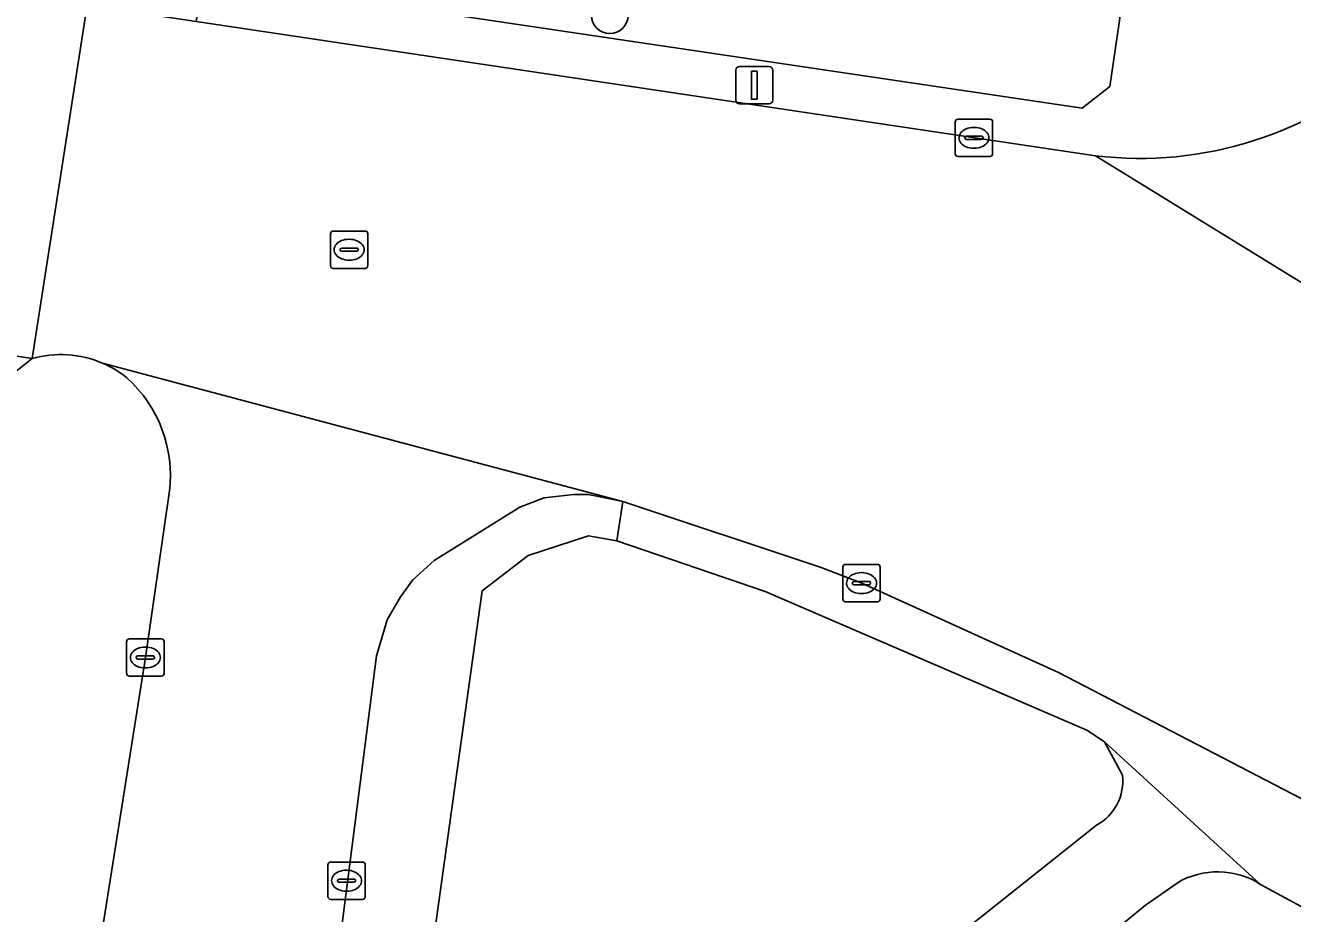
# Model space of a CAD drawing. Extents: x 163008 to 163854, y 382777 to 383982.
# Drawn here: x 163693.09 to 163727.02, y 383383.48 to 383407.26 of the extents above; entities that cross this region are included whole.
import ezdxf

# ---------------------------------------------------------------- set-up
doc = ezdxf.new("R2010")
doc.units = 0
for name, color, linetype in [('IMGEO_Boom', 7, 'Continuous'), ('IMGEO_Groenvoorziening', 7, 'Continuous'), ('IMGEO_Kolk', 7, 'Continuous'), ('IMGEO_Lichtmast', 7, 'Continuous'), ('IMGEO_Parkeervlak_gesloten', 7, 'Continuous'), ('IMGEO_Rijbaan_lokaal_gesloten', 7, 'Continuous'), ('IMGEO_Rijbaan_lokaal_open', 7, 'Continuous'), ('IMGEO_Rioolput', 7, 'Continuous'), ('IMGEO_Voetpad_open', 7, 'Continuous')]:
    doc.layers.add(name, color=color, linetype=linetype)

msp = doc.modelspace()

# ---------------------------------------------------------------- linework, layer by layer
at = {"layer": 'IMGEO_Boom'}
msp.add_circle((163708.736, 383407.528), 0.489, dxfattribs=at)
at = {"layer": 'IMGEO_Groenvoorziening'}
msp.add_lwpolyline([(163697.858, 383408.543), (163721.382, 383405.047), (163722.123, 383405.627), (163722.618, 383409.043), (163722.079, 383409.835), (163698.555, 383413.311)], close=True, dxfattribs=at)
for points in [[(163722.459, 383387.187), (163721.976, 383388.078), (163721.504, 383388.39), (163712.898, 383392.108), (163708.924, 383393.462), (163708.164, 383393.594), (163706.553, 383393.069), (163705.321, 383392.124), (163703.338, 383377.911), (163703.586, 383377.321), (163705.18, 383375.416), (163707.947, 383374.857), (163721.766, 383385.85)], [(163723.921, 383384.301), (163723.08, 383383.708), (163717.892, 383379.466), (163710.77, 383374.071), (163710.139, 383373.215), (163709.721, 383372.236), (163709.844, 383371.657), (163727.67, 383367.493), (163728.272, 383370.057), (163728.875, 383372.62), (163748.142, 383368.559), (163745.071, 383373.584), (163744.304, 383374.4), (163743.748, 383374.739), (163726.156, 383384.266)]]:
    msp.add_lwpolyline(points, dxfattribs=at)
for centre, radius, start, end in [((163721.121, 383387.032), 1.347, 298.6144, 6.588), ((163725.01, 383382.487), 2.116, 57.2162, 120.9894)]:
    msp.add_arc(centre, radius, start, end, dxfattribs=at)
at = {"layer": 'IMGEO_Kolk'}
for p, q in [((163717.984, 383403.823), (163717.984, 383404.675)), ((163718.059, 383404.749), (163718.911, 383404.749)), ((163718.985, 383404.675), (163718.985, 383403.823)), ((163718.243, 383404.243), (163718.243, 383404.255)), ((163718.286, 383404.292), (163718.684, 383404.292)), ((163718.472, 383404.529), (163718.497, 383404.529)), ((163718.727, 383404.255), (163718.727, 383404.243)), ((163718.681, 383404.206), (163718.283, 383404.206)), ((163718.495, 383403.969), (163718.47, 383403.969)), ((163718.911, 383403.749), (163718.059, 383403.749)), ((163714.974, 383391.904), (163714.974, 383392.756)), ((163715.049, 383392.83), (163715.901, 383392.83)), ((163715.975, 383392.756), (163715.975, 383391.904)), ((163715.276, 383392.373), (163715.674, 383392.373)), ((163715.462, 383392.61), (163715.487, 383392.61)), ((163715.233, 383392.324), (163715.233, 383392.336)), ((163715.671, 383392.287), (163715.273, 383392.287)), ((163715.485, 383392.05), (163715.46, 383392.05)), ((163715.717, 383392.336), (163715.717, 383392.324)), ((163715.901, 383391.83), (163715.049, 383391.83)), ((163695.802, 383389.913), (163695.802, 383390.765)), ((163695.877, 383390.839), (163696.729, 383390.839)), ((163696.803, 383390.765), (163696.803, 383389.913)), ((163696.061, 383390.333), (163696.061, 383390.345)), ((163696.104, 383390.382), (163696.502, 383390.382)), ((163696.29, 383390.619), (163696.315, 383390.619)), ((163696.545, 383390.345), (163696.545, 383390.333)), ((163696.499, 383390.296), (163696.101, 383390.296)), ((163696.313, 383390.059), (163696.288, 383390.059)), ((163696.729, 383389.839), (163695.877, 383389.839)), ((163701.189, 383383.938), (163701.189, 383384.79)), ((163701.264, 383384.864), (163702.116, 383384.864)), ((163701.677, 383384.644), (163701.702, 383384.644)), ((163702.19, 383384.79), (163702.19, 383383.938)), ((163701.448, 383384.358), (163701.448, 383384.37)), ((163701.886, 383384.321), (163701.488, 383384.321)), ((163701.491, 383384.407), (163701.889, 383384.407)), ((163701.932, 383384.37), (163701.932, 383384.358)), ((163701.7, 383384.084), (163701.675, 383384.084)), ((163702.116, 383383.864), (163701.264, 383383.864))]:
    msp.add_line(p, q, dxfattribs=at)
for points in [[(163717.984, 383403.823), (163717.984, 383404.675)], [(163718.059, 383404.749), (163718.911, 383404.749)], [(163718.985, 383404.675), (163718.985, 383403.823)], [(163718.911, 383403.749), (163718.059, 383403.749)], [(163714.974, 383391.904), (163714.974, 383392.756)], [(163715.049, 383392.83), (163715.901, 383392.83)], [(163715.975, 383392.756), (163715.975, 383391.904)], [(163715.901, 383391.83), (163715.049, 383391.83)], [(163695.802, 383389.913), (163695.802, 383390.765)], [(163695.877, 383390.839), (163696.729, 383390.839)], [(163696.803, 383390.765), (163696.803, 383389.913)], [(163696.729, 383389.839), (163695.877, 383389.839)], [(163701.189, 383383.938), (163701.189, 383384.79)], [(163701.264, 383384.864), (163702.116, 383384.864)], [(163702.19, 383384.79), (163702.19, 383383.938)], [(163702.116, 383383.864), (163701.264, 383383.864)]]:
    msp.add_lwpolyline(points, dxfattribs=at)
for centre, radius, start, end in [((163718.061, 383404.673), 0.0765, 91.552, 178.448), ((163718.061, 383404.673), 0.0765, 91.552, 178.448), ((163718.909, 383404.673), 0.0765, 1.552, 88.448), ((163718.909, 383404.673), 0.0765, 1.552, 88.448), ((163718.283, 383404.252), 0.0403, 85.8775, 175.7526), ((163718.28, 383404.242), 0.0366, 178.938, 274.7102), ((163718.684, 383404.249), 0.043, 264.8664, 352.4533), ((163718.688, 383404.254), 0.0386, 1.7309, 96.639), ((163718.061, 383403.825), 0.0765, 181.552, 268.448), ((163718.061, 383403.825), 0.0765, 181.552, 268.448), ((163718.909, 383403.825), 0.0765, 271.552, 358.448), ((163718.909, 383403.825), 0.0765, 271.552, 358.448), ((163715.051, 383392.754), 0.0765, 91.552, 178.448), ((163715.051, 383392.754), 0.0765, 91.552, 178.448), ((163715.899, 383392.754), 0.0765, 1.552, 88.448), ((163715.899, 383392.754), 0.0765, 1.552, 88.448), ((163715.273, 383392.333), 0.0403, 85.8775, 175.7526), ((163715.678, 383392.335), 0.0386, 1.7309, 96.639), ((163715.27, 383392.323), 0.0366, 178.938, 274.7102), ((163715.674, 383392.33), 0.043, 264.8664, 352.4533), ((163715.051, 383391.906), 0.0765, 181.552, 268.448), ((163715.051, 383391.906), 0.0765, 181.552, 268.448), ((163715.899, 383391.906), 0.0765, 271.552, 358.448), ((163715.899, 383391.906), 0.0765, 271.552, 358.448), ((163695.879, 383390.763), 0.0765, 91.552, 178.448), ((163695.879, 383390.763), 0.0765, 91.552, 178.448), ((163696.727, 383390.763), 0.0765, 1.552, 88.448), ((163696.727, 383390.763), 0.0765, 1.552, 88.448), ((163696.101, 383390.342), 0.0403, 85.8775, 175.7526), ((163696.098, 383390.332), 0.0366, 178.938, 274.7102), ((163696.502, 383390.339), 0.043, 264.8664, 352.4533), ((163696.506, 383390.344), 0.0386, 1.7309, 96.639), ((163695.879, 383389.915), 0.0765, 181.552, 268.448), ((163695.879, 383389.915), 0.0765, 181.552, 268.448), ((163696.727, 383389.915), 0.0765, 271.552, 358.448), ((163696.727, 383389.915), 0.0765, 271.552, 358.448), ((163701.266, 383384.788), 0.0765, 91.552, 178.448), ((163701.266, 383384.788), 0.0765, 91.552, 178.448), ((163702.114, 383384.788), 0.0765, 1.552, 88.448), ((163702.114, 383384.788), 0.0765, 1.552, 88.448), ((163701.488, 383384.367), 0.0403, 85.8775, 175.7526), ((163701.485, 383384.357), 0.0366, 178.938, 274.7102), ((163701.889, 383384.364), 0.043, 264.8664, 352.4533), ((163701.893, 383384.369), 0.0386, 1.7309, 96.639), ((163701.266, 383383.94), 0.0765, 181.552, 268.448), ((163701.266, 383383.94), 0.0765, 181.552, 268.448), ((163702.114, 383383.94), 0.0765, 271.552, 358.448), ((163702.114, 383383.94), 0.0765, 271.552, 358.448)]:
    msp.add_arc(centre, radius, start, end, dxfattribs=at)
for centre, major_axis, ratio, start_param, end_param in [((163718.471, 383404.249), (-0.387, 0.002), 0.722429, 4.712389, 7.853982), ((163718.496, 383404.249), (-0.39, 0.002), 0.717154, 1.570796, 4.712389), ((163715.461, 383392.33), (-0.387, 0.002), 0.722429, 4.712389, 7.853982), ((163715.486, 383392.33), (-0.39, 0.002), 0.717154, 1.570796, 4.712389), ((163696.289, 383390.339), (-0.387, 0.002), 0.722429, 4.712389, 7.853982), ((163696.314, 383390.339), (-0.39, 0.002), 0.717154, 1.570796, 4.712389), ((163701.676, 383384.364), (-0.387, 0.002), 0.722429, 4.712389, 7.853982), ((163701.701, 383384.364), (-0.39, 0.002), 0.717154, 1.570796, 4.712389)]:
    msp.add_ellipse(centre, major_axis=major_axis, ratio=ratio, start_param=start_param, end_param=end_param, dxfattribs=at)
at = {"layer": 'IMGEO_Lichtmast'}
for p, q in [((163712.108, 383405.258), (163712.108, 383406.058)), ((163712.108, 383406.058), (163712.108, 383405.258)), ((163712.208, 383406.158), (163712.998, 383406.158)), ((163712.998, 383406.158), (163712.208, 383406.158)), ((163713.098, 383406.058), (163713.098, 383405.258)), ((163713.098, 383405.258), (163713.098, 383406.058)), ((163712.998, 383405.158), (163712.208, 383405.158)), ((163712.208, 383405.158), (163712.998, 383405.158))]:
    msp.add_line(p, q, dxfattribs=at)
msp.add_lwpolyline([(163712.528, 383406.033), (163712.678, 383406.033), (163712.678, 383405.283), (163712.528, 383405.283), (163712.528, 383406.033)], dxfattribs=at)
for centre, start, end in [((163712.208, 383406.058), 90, 180), ((163712.208, 383406.058), 90, 180), ((163712.998, 383406.058), 0, 90), ((163712.998, 383406.058), 360, 90), ((163712.208, 383405.258), 180, 270), ((163712.208, 383405.258), 180, 270), ((163712.998, 383405.258), 270, 0), ((163712.998, 383405.258), 270, 0)]:
    msp.add_arc(centre, 0.1, start, end, dxfattribs=at)
at = {"layer": 'IMGEO_Parkeervlak_gesloten'}
msp.add_lwpolyline([(163693.27, 383398.339), (163645.136, 383405.621), (163644.911, 383404.175), (163645.424, 383404.101), (163655.318, 383402.626), (163668.039, 383400.663), (163669.409, 383400.452), (163691.381, 383397.22), (163692.532, 383397.756)], close=True, dxfattribs=at)
at = {"layer": 'IMGEO_Rijbaan_lokaal_gesloten'}
msp.add_lwpolyline([(163645.136, 383405.621), (163693.27, 383398.339), (163694.749, 383407.803), (163671.004, 383411.416), (163669.541, 383411.657), (163657.224, 383413.486), (163647.073, 383414.976), (163646.605, 383415.05)], close=True, dxfattribs=at)
at = {"layer": 'IMGEO_Rijbaan_lokaal_open'}
for points in [[(163752.907, 383386.072), (163734.196, 383395.907), (163733.312, 383396.365), (163732.614, 383397.074), (163721.742, 383403.771), (163697.667, 383407.367), (163694.749, 383407.803), (163693.27, 383398.339)], [(163721.742, 383403.771), (163732.614, 383397.074), (163732.325, 383397.651), (163732.168, 383397.965), (163732.02, 383398.949), (163732.183, 383399.931), (163732.641, 383400.815), (163733.35, 383401.514), (163734.241, 383401.959), (163735.225, 383402.108), (163736.207, 383401.945), (163737.091, 383401.486), (163737.79, 383400.777), (163738.236, 383399.887), (163738.384, 383398.902), (163738.221, 383397.92), (163737.762, 383397.036), (163737.053, 383396.338), (163736.163, 383395.892), (163735.178, 383395.744), (163734.196, 383395.907), (163752.907, 383386.072)], [(163695.156, 383398.218), (163709.083, 383394.513), (163714.393, 383392.747), (163715.479, 383392.33), (163720.75, 383389.938), (163739.513, 383380.19), (163746.631, 383376.274)], [(163702.487, 383390.383), (163702.774, 383391.345), (163703.13, 383391.966), (163703.462, 383392.42), (163704.033, 383392.935), (163706.331, 383394.361), (163706.978, 383394.611), (163707.763, 383394.698), (163708.16, 383394.698), (163708.387, 383394.653), (163709.083, 383394.513), (163695.156, 383398.218)], [(163696.947, 383394.796), (163696.304, 383390.335), (163694.854, 383381.168)], [(163706.146, 383366.375), (163706.46, 383366.291), (163723.85, 383362.173), (163727.513, 383361.317), (163750.811, 383355.873), (163751.936, 383360.663), (163706.496, 383371.33), (163704.75, 383372.51), (163703.032, 383374.081), (163701.151, 383376.341), (163700.797, 383377.159), (163702.487, 383390.383)]]:
    msp.add_lwpolyline(points, dxfattribs=at)
for centre, radius, start, end in [((163722.936, 383413.682), 9.983, 263.1295, 312.3546), ((163694.044, 383395.643), 2.805, 66.6419, 106.0163), ((163694.046, 383395.637), 2.81, 51.1733, 66.7182), ((163693.47, 383395.217), 3.502, 353.0883, 48.1481)]:
    msp.add_arc(centre, radius, start, end, dxfattribs=at)
at = {"layer": 'IMGEO_Rioolput'}
for p, q in [((163701.258, 383400.829), (163701.258, 383401.681)), ((163701.333, 383401.755), (163702.185, 383401.755)), ((163701.746, 383401.535), (163701.771, 383401.535)), ((163702.259, 383401.681), (163702.259, 383400.829)), ((163701.517, 383401.249), (163701.517, 383401.261)), ((163701.955, 383401.212), (163701.557, 383401.212)), ((163701.56, 383401.298), (163701.958, 383401.298)), ((163702.001, 383401.261), (163702.001, 383401.249)), ((163701.769, 383400.975), (163701.744, 383400.975)), ((163702.185, 383400.755), (163701.333, 383400.755))]:
    msp.add_line(p, q, dxfattribs=at)
for points in [[(163701.258, 383400.829), (163701.258, 383401.681)], [(163701.333, 383401.755), (163702.185, 383401.755)], [(163702.259, 383401.681), (163702.259, 383400.829)], [(163702.185, 383400.755), (163701.333, 383400.755)]]:
    msp.add_lwpolyline(points, dxfattribs=at)
for centre, radius, start, end in [((163701.335, 383401.679), 0.0765, 91.552, 178.448), ((163701.335, 383401.679), 0.0765, 91.552, 178.448), ((163702.183, 383401.679), 0.0765, 1.552, 88.448), ((163702.183, 383401.679), 0.0765, 1.552, 88.448), ((163701.557, 383401.258), 0.0403, 85.8775, 175.7526), ((163701.554, 383401.248), 0.0366, 178.938, 274.7102), ((163701.958, 383401.255), 0.043, 264.8664, 352.4533), ((163701.962, 383401.26), 0.0386, 1.7309, 96.639), ((163701.335, 383400.831), 0.0765, 181.552, 268.448), ((163701.335, 383400.831), 0.0765, 181.552, 268.448), ((163702.183, 383400.831), 0.0765, 271.552, 358.448), ((163702.183, 383400.831), 0.0765, 271.552, 358.448)]:
    msp.add_arc(centre, radius, start, end, dxfattribs=at)
for centre, major_axis, ratio, start_param, end_param in [((163701.745, 383401.255), (-0.387, 0.002), 0.722429, 4.712389, 7.853982), ((163701.77, 383401.255), (-0.39, 0.002), 0.717154, 1.570796, 4.712389)]:
    msp.add_ellipse(centre, major_axis=major_axis, ratio=ratio, start_param=start_param, end_param=end_param, dxfattribs=at)
at = {"layer": 'IMGEO_Voetpad_open'}
for points in [[(163720.878, 383418.249), (163721.007, 383419.801), (163722.223, 383427.178), (163722.348, 383427.617), (163721.376, 383432.838), (163718.929, 383432.439), (163719.76, 383427.719), (163718.557, 383418.764), (163699.672, 383421.669), (163699.44, 383420.191), (163698.555, 383413.311), (163722.079, 383409.835), (163722.618, 383409.043), (163722.123, 383405.627), (163721.382, 383405.047), (163697.858, 383408.543), (163697.667, 383407.367), (163721.742, 383403.771)], [(163693.27, 383398.339), (163692.532, 383397.756), (163691.381, 383397.22), (163692.568, 383397.047), (163691.583, 383391.31), (163691.43, 383386.85), (163690.847, 383382.834), (163689.677, 383374.841), (163688.169, 383364.722), (163687.578, 383360.756), (163687.432, 383359.776), (163690.288, 383359.355), (163694.133, 383358.769), (163697.476, 383358.249), (163700.353, 383357.923), (163700.65, 383359.9), (163700.862, 383361.314), (163704.606, 383364.072), (163706.146, 383366.375)], [(163696.304, 383390.335), (163696.947, 383394.796)], [(163703.338, 383377.911), (163705.321, 383392.124), (163706.553, 383393.069), (163708.164, 383393.594), (163708.924, 383393.462), (163709.083, 383394.513), (163708.387, 383394.653), (163708.16, 383394.698), (163707.763, 383394.698), (163706.978, 383394.611), (163706.331, 383394.361), (163704.033, 383392.935), (163703.462, 383392.42), (163703.13, 383391.966), (163702.774, 383391.345), (163702.487, 383390.383), (163700.797, 383377.159)], [(163739.513, 383380.19), (163720.75, 383389.938), (163715.479, 383392.33), (163714.393, 383392.747), (163709.083, 383394.513), (163708.924, 383393.462), (163712.898, 383392.108), (163721.504, 383388.39), (163721.976, 383388.078), (163726.156, 383384.266), (163743.748, 383374.739)], [(163694.854, 383381.168), (163696.304, 383390.335)], [(163726.156, 383384.266), (163721.976, 383388.078), (163722.459, 383387.187)], [(163721.766, 383385.85), (163707.947, 383374.857), (163705.18, 383375.416), (163709.844, 383371.657), (163709.721, 383372.236), (163710.139, 383373.215), (163710.77, 383374.071), (163717.892, 383379.466), (163723.08, 383383.708)], [(163723.08, 383383.708), (163723.921, 383384.301)]]:
    msp.add_lwpolyline(points, dxfattribs=at)
for centre, radius, start, end in [((163722.936, 383413.682), 9.983, 263.1295, 312.3546), ((163694.044, 383395.643), 2.805, 66.6419, 106.0163), ((163694.046, 383395.637), 2.81, 51.1733, 66.7182), ((163693.47, 383395.217), 3.502, 353.0883, 48.1481), ((163721.121, 383387.032), 1.347, 298.6144, 6.588), ((163725.01, 383382.487), 2.116, 57.2162, 120.9894)]:
    msp.add_arc(centre, radius, start, end, dxfattribs=at)

doc.saveas('drawing.dxf')
